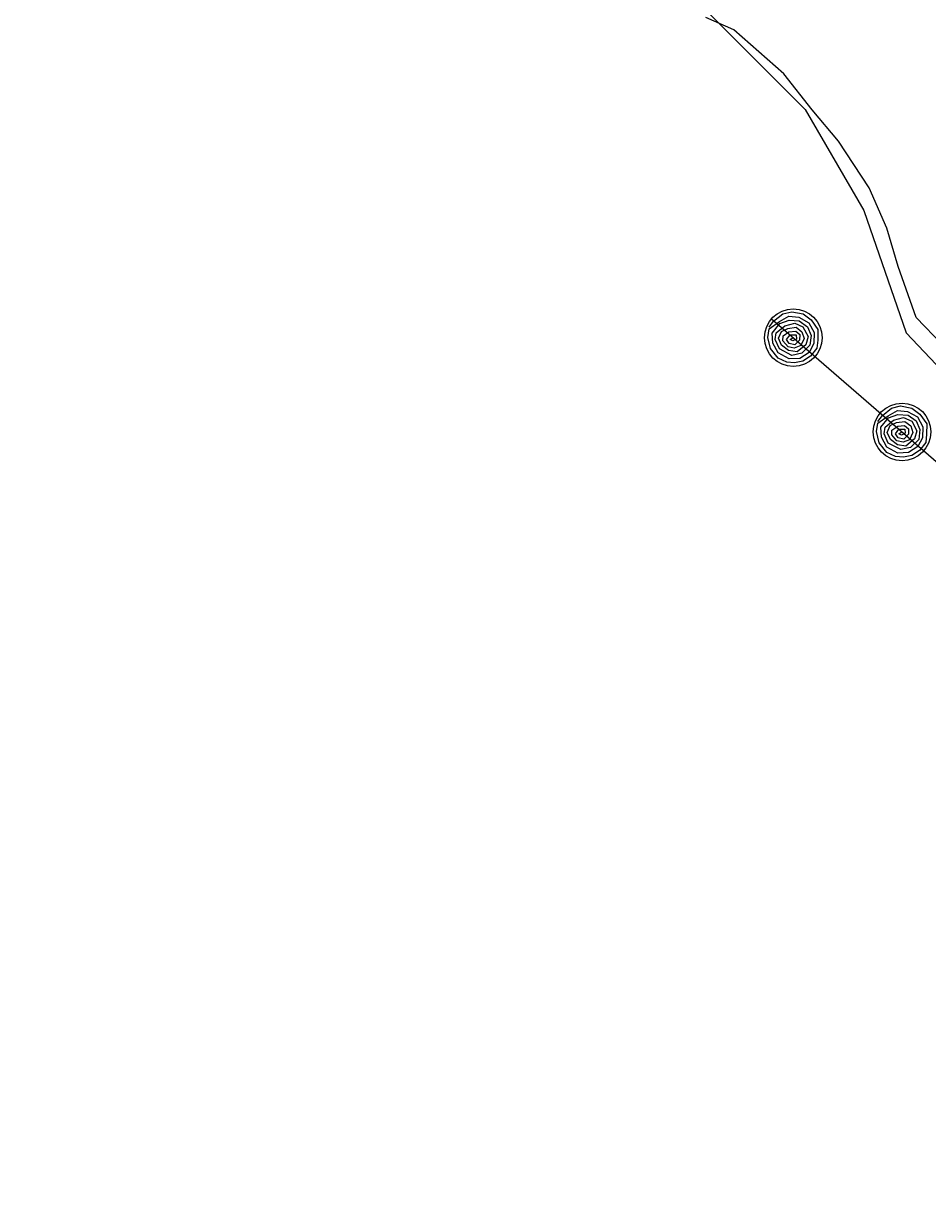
# Model space of a CAD drawing. Extents: x 3962991 to 3983549, y 181631 to 204078.
# Drawn here: x 3978022.3 to 3978273.5, y 190138.3 to 190466.7 of the extents above; entities that cross this region are included whole.
import ezdxf

# ---------------------------------------------------------------- set-up
doc = ezdxf.new("R2010")
doc.units = 0
for name, color, linetype in [('V-RIVR-EDGE', 7, 'Continuous'), ('V-RRAP-FSHR', 7, 'Continuous'), ('V-WETL-SWMP', 7, 'Continuous')]:
    doc.layers.add(name, color=color, linetype=linetype)

msp = doc.modelspace()

# ---------------------------------------------------------------- linework, layer by layer
at = {"layer": 'V-RIVR-EDGE'}
msp.add_lwpolyline([(3978079.19, 190652.13), (3978026.77, 190608.37), (3978022.34, 190589.16), (3978054.85, 190558.12), (3978079.98, 190540.38), (3978105.1, 190519.69), (3978134.66, 190496.05), (3978176.04, 190494.57), (3978199.69, 190482.74), (3978211.51, 190470.92), (3978239.59, 190442.84), (3978255.85, 190414.76), (3978267.68, 190380.77), (3978294.28, 190352.69)], dxfattribs=at)
at = {"layer": 'V-RRAP-FSHR'}
for points in [[(3978229.53, 190382.3), (3978230.8, 190383.95), (3978233.35, 190386), (3978235.86, 190386.61), (3978239.02, 190386.01), (3978241.23, 190384.36), (3978243.12, 190381.64), (3978243.08, 190378.73), (3978242.83, 190376.47), (3978241.08, 190374.23), (3978238.96, 190372.86), (3978236.65, 190372.38), (3978234.44, 190372.55), (3978232.08, 190373.67), (3978229.9, 190376.37), (3978229.18, 190379.48), (3978229.56, 190381.85), (3978232.43, 190383.9), (3978234.99, 190385.39), (3978237.77, 190385.11), (3978240.6, 190383.55), (3978242.06, 190380.82), (3978241.97, 190377.8), (3978240.67, 190375.32), (3978238.08, 190373.66), (3978235.1, 190373.53), (3978232.08, 190375.18), (3978230.57, 190377.92), (3978230.39, 190380.7), (3978232.53, 190383.3), (3978235.12, 190384.28), (3978237.95, 190384.07), (3978240.2, 190382.46), (3978241.23, 190380.03), (3978240.91, 190377.29), (3978238.66, 190375.1), (3978235.88, 190374.48), (3978232.43, 190376.27), (3978231.27, 190378.86), (3978231.55, 190380.74), (3978233.92, 190382.68), (3978236.71, 190383.4), (3978238.94, 190382.4), (3978240.38, 190379.72), (3978239.75, 190377.43), (3978237.37, 190375.48), (3978234.98, 190375.8), (3978233.04, 190377.28), (3978232.16, 190379.25), (3978232.95, 190381.16), (3978234.76, 190381.99), (3978237.04, 190382.34), (3978238.69, 190381.07), (3978239.28, 190379.2), (3978238.34, 190377.23), (3978236.56, 190376.52), (3978234.84, 190376.89), (3978233.39, 190378.57), (3978233.42, 190379.9), (3978235.08, 190381.02), (3978236.99, 190381.22), (3978238.1, 190380.3), (3978238.02, 190378.74), (3978236.73, 190377.38), (3978235.15, 190377.79), (3978234.4, 190378.9), (3978235.39, 190380.21), (3978237.03, 190380.18), (3978237.13, 190379.01), (3978236.11, 190378.5), (3978235.36, 190378.88), (3978236.23, 190379.44)], [(3978230.21, 190384.64), (3978410.97, 190228.08), (3978569.88, 190085.19), (3978817.65, 189855.89)], [(3978259.77, 190356.11), (3978261.04, 190357.76), (3978263.59, 190359.81), (3978266.1, 190360.43), (3978269.25, 190359.82), (3978271.46, 190358.18), (3978273.36, 190355.45), (3978273.32, 190352.54), (3978273.07, 190350.29), (3978271.32, 190348.04), (3978269.2, 190346.67), (3978266.89, 190346.19), (3978264.68, 190346.36), (3978262.32, 190347.48), (3978260.13, 190350.19), (3978259.41, 190353.29), (3978259.8, 190355.66), (3978262.66, 190357.71), (3978265.23, 190359.2), (3978268.01, 190358.92), (3978270.84, 190357.36), (3978272.3, 190354.63), (3978272.21, 190351.61), (3978270.91, 190349.13), (3978268.31, 190347.48), (3978265.33, 190347.35), (3978262.31, 190348.99), (3978260.81, 190351.73), (3978260.63, 190354.52), (3978262.77, 190357.12), (3978265.35, 190358.09), (3978268.19, 190357.88), (3978270.44, 190356.28), (3978271.46, 190353.84), (3978271.14, 190351.1), (3978268.89, 190348.91), (3978266.12, 190348.29), (3978262.67, 190350.08), (3978261.51, 190352.67), (3978261.79, 190354.56), (3978264.16, 190356.49), (3978266.95, 190357.21), (3978269.18, 190356.21), (3978270.62, 190353.53), (3978269.99, 190351.25), (3978267.6, 190349.29), (3978265.21, 190349.62), (3978263.28, 190351.1), (3978262.39, 190353.07), (3978263.19, 190354.97), (3978265, 190355.8), (3978267.27, 190356.15), (3978268.92, 190354.88), (3978269.51, 190353.02), (3978268.57, 190351.04), (3978266.8, 190350.33), (3978265.07, 190350.71), (3978263.62, 190352.39), (3978263.65, 190353.72), (3978265.32, 190354.83), (3978267.23, 190355.03), (3978268.33, 190354.11), (3978268.26, 190352.55), (3978266.97, 190351.2), (3978265.38, 190351.6), (3978264.64, 190352.71), (3978265.62, 190354.02), (3978267.26, 190354), (3978267.37, 190352.82), (3978266.35, 190352.31), (3978265.59, 190352.69), (3978266.47, 190353.26)]]:
    msp.add_lwpolyline(points, dxfattribs=at)
for centre in [(3978236.26, 190379.4), (3978266.49, 190353.22)]:
    msp.add_circle(centre, 8, dxfattribs=at)
at = {"layer": 'V-WETL-SWMP'}
for p, q in [((3978219.73, 190464.96), (3978211.95, 190468.39)), ((3978233.62, 190452.72), (3978219.73, 190464.96)), ((3978241.52, 190442.76), (3978233.62, 190452.72)), ((3978248.81, 190433.97), (3978241.52, 190442.76)), ((3978257.36, 190421.04), (3978248.81, 190433.97)), ((3978262.31, 190409.84), (3978257.36, 190421.04)), ((3978265.47, 190399.19), (3978262.31, 190409.84)), ((3978270.47, 190385.02), (3978265.47, 190399.19)), ((3978277.74, 190377.42), (3978270.47, 190385.02))]:
    msp.add_line(p, q, dxfattribs=at)

doc.saveas('drawing.dxf')
